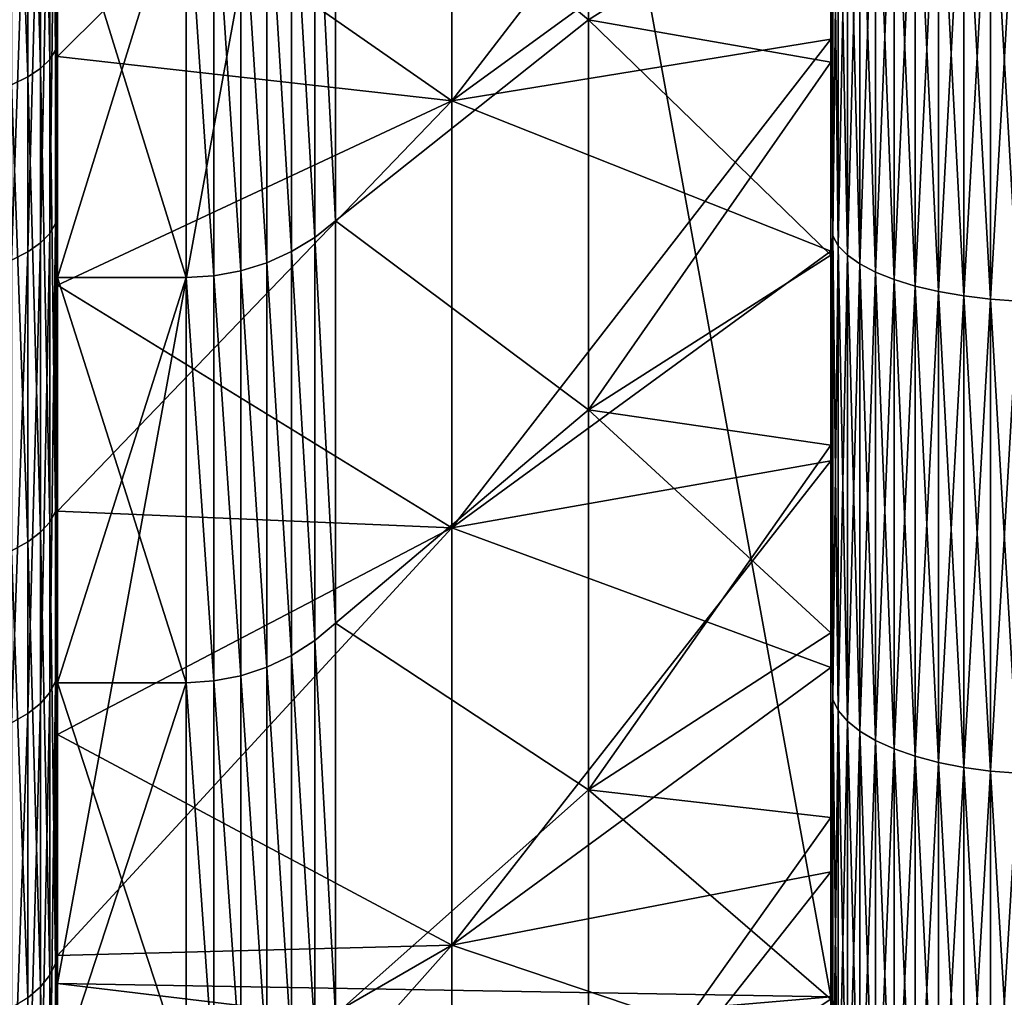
# Model space of a CAD drawing. Header units: metres. Extents: x -2 to 85, y -75 to 96.
# Tile 330 of 444: x 68.26 to 70.55, y 18.11 to 20.39. Entities that reach past the tile are written whole.
import ezdxf

# ---------------------------------------------------------------- set-up
doc = ezdxf.new("R2010")
doc.units = ezdxf.units.M
doc.layers.add('solid_20204500', color=7, linetype='CONTINUOUS')

msp = doc.modelspace()

# ---------------------------------------------------------------- linework, layer by layer
at = {"layer": 'solid_20204500'}
for points in [[(68.349998, 28, 9.005123), (68.349998, 19.787594, 17.906601), (68.349998, 18.844231, 17.443087)], [(68.349998, 18.144573, 9.005123), (68.349998, 28, 9.005123), (68.349998, 18.844231, 17.443087)], [(68.349998, 28, 9.005123), (68.349998, 20.754349, 18.319115), (68.349998, 19.787594, 17.906601)], [(68.349998, 28, -9.005123), (68.349998, 18.144573, -9.005123), (68.349998, 27.937521, -19.699886)], [(70.150002, 28, 9.036542), (68.349998, 28, 9.005123), (68.349998, 18.144573, 9.005123)], [(70.150002, 28, 9.036542), (68.349998, 18.144573, 9.005123), (70.150002, 18.113153, 9.036542)], [(70.150002, 18.113153, -9.036542), (68.349998, 18.144573, -9.005123), (68.349998, 28, -9.005123)], [(70.150002, 18.113153, -9.036542), (68.349998, 28, -9.005123), (70.150002, 28, -9.036542)], [(70.150002, 28, 9.036542), (70.150002, 18.113153, 9.036542), (70.150002, 27.506592, 18.369175)], [(70.150002, 28, -9.036542), (70.150002, 20.743587, -16.882385), (70.150002, 20.288984, -16.679638)], [(70.150002, 28, -9.036542), (70.150002, 20.288984, -16.679638), (70.150002, 19.840128, -16.464724)], [(70.150002, 28, -9.036542), (70.150002, 19.840128, -16.464724), (70.150002, 19.397573, -16.237877)], [(70.150002, 28, -9.036542), (70.150002, 19.397573, -16.237877), (70.150002, 18.960911, -15.998905)], [(70.150002, 28, -9.036542), (70.150002, 18.960911, -15.998905), (70.150002, 18.530994, -15.748288)], [(70.150002, 18.113153, -9.036542), (70.150002, 28, -9.036542), (70.150002, 18.530994, -15.748288)], [(68.349998, 18.144573, -9.005123), (68.349998, 26.887276, -19.668535), (68.349998, 27.937521, -19.699886)], [(70.150002, 18.113153, 9.036542), (70.150002, 27.009253, 18.349085), (70.150002, 27.506592, 18.369175)], [(70.150002, 18.113153, 9.036542), (70.150002, 26.513096, 18.315557), (70.150002, 27.009253, 18.349085)], [(68.349998, 18.144573, -9.005123), (68.349998, 25.839821, -19.581205), (68.349998, 26.887276, -19.668535)], [(70.150002, 18.113153, 9.036542), (70.150002, 26.017612, 18.268559), (70.150002, 26.513096, 18.315557)], [(70.150002, 18.113153, 9.036542), (70.150002, 25.523558, 18.208178), (70.150002, 26.017612, 18.268559)], [(68.349998, 18.144573, -9.005123), (68.349998, 24.798521, -19.438105), (68.349998, 25.839821, -19.581205)], [(70.150002, 18.113153, 9.036542), (70.150002, 25.031761, 18.134501), (70.150002, 25.523558, 18.208178)], [(70.150002, 18.113153, 9.036542), (70.150002, 24.541708, 18.047445), (70.150002, 25.031761, 18.134501)], [(68.349998, 18.144573, -9.005123), (68.349998, 23.766697, -19.239765), (68.349998, 24.798521, -19.438105)], [(70.150002, 18.113153, 9.036542), (70.150002, 24.054199, 17.947178), (70.150002, 24.541708, 18.047445)], [(70.150002, 18.113153, 9.036542), (70.150002, 23.570004, 17.833834), (70.150002, 24.054199, 17.947178)], [(68.349998, 18.144573, -9.005123), (68.349998, 22.746552, -18.986609), (68.349998, 23.766697, -19.239765)], [(70.150002, 18.113153, 9.036542), (70.150002, 23.088615, 17.707296), (70.150002, 23.570004, 17.833834)], [(70.150002, 18.113153, 9.036542), (70.150002, 22.610867, 17.567806), (70.150002, 23.088615, 17.707296)], [(68.349998, 18.144573, -9.005123), (68.349998, 21.741369, -18.679373), (68.349998, 22.746552, -18.986609)], [(70.150002, 18.113153, 9.036542), (70.150002, 22.137463, 17.415543), (70.150002, 22.610867, 17.567806)], [(70.150002, 18.113153, 9.036542), (70.150002, 21.667917, 17.250357), (70.150002, 22.137463, 17.415543)], [(68.349998, 18.144573, -9.005123), (68.349998, 20.754349, -18.319115), (68.349998, 21.741369, -18.679373)], [(70.150002, 18.113153, 9.036542), (70.150002, 21.203083, 17.072565), (70.150002, 21.667917, 17.250357)], [(68.332428, 21.391672, -22.154747), (68.345589, 21.410292, -22.092321), (68.345589, 20.317272, -21.736389)], [(68.345589, 20.317272, -21.736389), (68.345589, 21.410292, -22.092321), (68.349998, 20.650375, -21.781345)], [(68.310738, 21.373714, -22.214951), (68.332428, 21.391672, -22.154747), (68.332428, 20.295563, -21.79781)], [(68.332428, 20.295563, -21.79781), (68.332428, 21.391672, -22.154747), (68.345589, 20.317272, -21.736389)], [(68.243469, 21.341043, -22.324484), (68.280907, 21.356739, -22.271864), (68.280907, 20.254835, -21.913038)], [(68.280907, 21.356739, -22.271864), (68.310738, 21.373714, -22.214951), (68.310738, 20.274628, -21.857042)], [(68.280907, 20.254835, -21.913038), (68.280907, 21.356739, -22.271864), (68.310738, 20.274628, -21.857042)], [(68.310738, 20.274628, -21.857042), (68.310738, 21.373714, -22.214951), (68.332428, 20.295563, -21.79781)], [(68.243469, 20.236538, -21.964811), (68.243469, 21.341043, -22.324484), (68.280907, 20.254835, -21.913038)], [(69.267471, 20.1994, 19.592073), (70.150002, 20.84112, 18.942839), (70.150002, 21.344913, 19.125633)], [(69.267471, 21.214455, 19.966349), (69.267471, 20.1994, 19.592073), (70.150002, 21.344913, 19.125633)], [(68.997269, 20.879299, 18.217344), (69.585594, 21.317495, 17.757633), (69.585594, 20.387964, 17.37948)], [(70.150002, 20.743587, 16.882385), (69.585594, 20.387964, 17.37948), (69.585594, 21.317495, 17.757633)], [(69.267471, 20.199459, -19.592096), (68.349998, 20.838728, -20.682163), (69.267471, 21.214516, -19.96637)], [(69.267471, 21.214455, 19.966349), (68.349998, 20.838728, 20.682163), (68.349998, 20.301966, 20.48842)], [(69.267471, 21.214455, 19.966349), (68.349998, 20.301966, 20.48842), (69.267471, 20.1994, 19.592073)], [(69.267471, 20.199459, -19.592096), (69.267471, 21.214516, -19.96637), (70.150002, 20.84112, -18.942839)], [(70.150002, 18.113153, 9.036542), (70.150002, 20.743587, 16.882385), (70.150002, 21.203083, 17.072565)], [(68.332428, 19.890579, 21.650408), (68.345589, 19.913429, 21.589401), (68.345589, 20.999624, 21.965647)], [(68.332428, 20.979843, 22.027716), (68.332428, 19.890579, 21.650408), (68.345589, 20.999624, 21.965647)], [(68.345589, 20.999624, 21.965647), (68.345589, 19.913429, 21.589401), (68.349998, 20.805277, 21.833017)], [(68.310738, 19.868542, 21.709238), (68.332428, 19.890579, 21.650408), (68.332428, 20.979843, 22.027716)], [(68.310738, 20.960768, 22.087572), (68.310738, 19.868542, 21.709238), (68.332428, 20.979843, 22.027716)], [(70.154274, 20.984011, 21.972307), (70.150002, 20.931164, 21.886789), (70.150002, 20.371675, 21.698112)], [(70.154274, 19.884499, 21.590391), (70.154274, 20.984011, 21.972307), (70.150002, 20.371675, 21.698112)], [(70.154274, 20.984011, -21.972307), (70.154274, 19.884499, -21.590391), (70.150002, 20.931166, -21.886789)], [(70.167053, 20.964479, 22.033474), (70.154274, 20.984011, 21.972307), (70.154274, 19.884499, 21.590391)], [(70.167053, 19.861906, -21.650496), (70.154274, 19.884499, -21.590391), (70.154274, 20.984011, -21.972307)], [(70.167053, 20.964479, -22.033474), (70.167053, 19.861906, -21.650496), (70.154274, 20.984011, -21.972307)], [(70.167053, 19.861906, 21.650496), (70.167053, 20.964479, 22.033474), (70.154274, 19.884499, 21.590391)], [(70.18811, 20.945621, 22.092525), (70.167053, 20.964479, 22.033474), (70.167053, 19.861906, 21.650496)], [(70.18811, 19.840096, -21.708521), (70.167053, 19.861906, -21.650496), (70.167053, 20.964479, -22.033474)], [(70.18811, 20.945621, -22.092525), (70.18811, 19.840096, -21.708521), (70.167053, 20.964479, -22.033474)], [(68.243469, 19.828449, 21.816278), (68.280907, 19.84771, 21.764856), (68.280907, 20.942732, 22.144159)], [(68.243469, 20.92606, 22.196478), (68.243469, 19.828449, 21.816278), (68.280907, 20.942732, 22.144159)], [(68.280907, 19.84771, 21.764856), (68.310738, 19.868542, 21.709238), (68.310738, 20.960768, 22.087572)], [(68.280907, 20.942732, 22.144159), (68.280907, 19.84771, 21.764856), (68.310738, 20.960768, 22.087572)], [(70.18811, 19.840096, 21.708521), (70.18811, 20.945621, 22.092525), (70.167053, 19.861906, 21.650496)], [(70.217087, 20.927765, 22.148451), (70.18811, 20.945621, 22.092525), (70.18811, 19.840096, 21.708521)], [(70.217087, 19.819439, -21.763475), (70.18811, 19.840096, -21.708521), (70.18811, 20.945621, -22.092525)], [(70.217087, 20.927765, -22.148451), (70.217087, 19.819439, -21.763475), (70.18811, 20.945621, -22.092525)], [(70.150002, 20.931166, -21.886789), (70.150002, 20.371675, -21.698112), (70.150002, 20.84112, -18.942839)], [(70.154274, 19.884499, -21.590391), (70.150002, 20.371675, -21.698112), (70.150002, 20.931166, -21.886789)], [(70.150002, 20.371675, 21.698112), (70.150002, 20.931164, 21.886789), (70.150002, 20.84112, 18.942839)], [(70.217087, 19.819439, 21.763475), (70.217087, 20.927765, 22.148451), (70.18811, 19.840096, 21.708521)], [(70.253479, 20.911211, 22.200291), (70.217087, 20.927765, 22.148451), (70.217087, 19.819439, 21.763475)], [(70.253479, 19.800293, -21.814413), (70.217087, 19.819439, -21.763475), (70.217087, 20.927765, -22.148451)], [(70.253479, 20.911211, -22.200291), (70.253479, 19.800293, -21.814413), (70.217087, 20.927765, -22.148451)], [(70.253479, 19.800293, 21.814413), (70.253479, 20.911211, 22.200291), (70.217087, 19.819439, 21.763475)], [(70.296677, 20.896248, 22.247156), (70.253479, 20.911211, 22.200291), (70.253479, 19.800293, 21.814413)], [(70.296677, 19.782982, -21.860464), (70.253479, 19.800293, -21.814413), (70.253479, 20.911211, -22.200291)], [(70.296677, 20.896248, -22.247156), (70.296677, 19.782982, -21.860464), (70.253479, 20.911211, -22.200291)], [(70.296677, 19.782982, 21.860464), (70.296677, 20.896248, 22.247156), (70.253479, 19.800293, 21.814413)], [(70.345932, 20.883127, 22.288244), (70.296677, 20.896248, 22.247156), (70.296677, 19.782982, 21.860464)], [(70.345932, 19.767807, -21.900837), (70.296677, 19.782982, -21.860464), (70.296677, 20.896248, -22.247156)], [(70.345932, 20.883127, -22.288244), (70.345932, 19.767807, -21.900837), (70.296677, 20.896248, -22.247156)], [(68.948715, 20.842592, -18.247295), (68.997269, 19.91988, -17.812571), (68.997269, 20.879299, -18.217344)], [(68.948715, 20.842604, 18.247299), (68.997269, 20.879299, 18.217344), (68.997269, 19.91988, 17.812571)], [(68.997269, 20.879299, -18.217344), (68.997269, 19.91988, -17.812571), (69.585594, 20.387968, -17.379482)], [(68.997269, 19.91988, 17.812571), (68.997269, 20.879299, 18.217344), (69.585594, 20.387964, 17.37948)], [(70.345932, 19.767807, 21.900837), (70.345932, 20.883127, 22.288244), (70.296677, 19.782982, 21.860464)], [(70.400398, 20.872078, 22.322847), (70.345932, 20.883127, 22.288244), (70.345932, 19.767807, 21.900837)], [(70.400398, 19.755026, -21.934839), (70.345932, 19.767807, -21.900837), (70.345932, 20.883127, -22.288244)], [(70.400398, 20.872078, -22.322847), (70.400398, 19.755026, -21.934839), (70.345932, 20.883127, -22.288244)], [(70.400398, 19.755026, 21.934839), (70.400398, 20.872078, 22.322847), (70.345932, 19.767807, 21.900837)], [(70.459145, 20.863287, 22.350376), (70.400398, 20.872078, 22.322847), (70.400398, 19.755026, 21.934839)], [(70.459145, 19.744858, -21.961891), (70.400398, 19.755026, -21.934839), (70.400398, 20.872078, -22.322847)], [(70.459145, 20.863287, -22.350376), (70.459145, 19.744858, -21.961891), (70.400398, 20.872078, -22.322847)], [(70.459145, 19.744858, 21.961891), (70.459145, 20.863287, 22.350376), (70.400398, 19.755026, 21.934839)], [(70.521156, 20.856907, 22.370358), (70.459145, 20.863287, 22.350376), (70.459145, 19.744858, 21.961891)], [(70.521156, 19.737478, -21.981525), (70.459145, 19.744858, -21.961891), (70.459145, 20.863287, -22.350376)], [(70.521156, 20.856907, -22.370358), (70.521156, 19.737478, -21.981525), (70.459145, 20.863287, -22.350376)], [(70.521156, 19.737478, 21.981525), (70.521156, 20.856907, 22.370358), (70.459145, 19.744858, 21.961891)], [(70.585388, 20.853046, 22.382448), (70.521156, 20.856907, 22.370358), (70.521156, 19.737478, 21.981525)], [(70.585388, 19.733011, -21.993404), (70.521156, 19.737478, -21.981525), (70.521156, 20.856907, -22.370358)], [(70.585388, 20.853046, -22.382448), (70.585388, 19.733011, -21.993404), (70.521156, 20.856907, -22.370358)], [(70.585388, 19.733011, 21.993404), (70.585388, 20.853046, 22.382448), (70.521156, 19.737478, 21.981525)], [(68.349998, 20.838728, -20.682163), (68.349998, 20.301966, -20.48842), (68.349998, 20.650375, -21.781345)], [(68.349998, 20.301966, 20.48842), (68.349998, 20.838728, 20.682163), (68.349998, 20.805277, 21.833017)], [(69.267471, 20.199459, -19.592096), (68.349998, 20.301966, -20.48842), (68.349998, 20.838728, -20.682163)], [(68.948715, 20.842604, 18.247299), (68.948715, 19.881063, 17.840267), (68.895027, 20.811626, 18.272648)], [(68.948715, 19.881052, -17.840261), (68.948715, 20.842592, -18.247295), (68.895027, 20.811609, -18.27264)], [(68.948715, 20.842604, 18.247299), (68.997269, 19.91988, 17.812571), (68.948715, 19.881063, 17.840267)], [(68.948715, 19.881052, -17.840261), (68.997269, 19.91988, -17.812571), (68.948715, 20.842592, -18.247295)], [(69.267471, 20.199459, -19.592096), (70.150002, 20.84112, -18.942839), (70.150002, 20.342516, -18.746817)], [(69.267471, 20.1994, 19.592073), (70.150002, 20.342516, 18.746817), (70.150002, 20.84112, 18.942839)], [(70.150002, 20.371675, -21.698112), (70.150002, 20.342516, -18.746817), (70.150002, 20.84112, -18.942839)], [(70.150002, 20.371675, 21.698112), (70.150002, 20.84112, 18.942839), (70.150002, 20.342516, 18.746817)], [(68.345589, 19.913429, 21.589401), (68.349998, 20.24556, 21.640532), (68.349998, 20.805277, 21.833017)], [(68.349998, 20.301966, 20.48842), (68.349998, 20.805277, 21.833017), (68.349998, 20.24556, 21.640532)], [(68.895027, 20.811626, 18.272648), (68.895027, 19.848291, 17.863707), (68.837318, 20.787018, 18.292801)], [(68.895027, 19.848274, -17.863699), (68.895027, 20.811609, -18.27264), (68.837318, 20.787012, -18.292799)], [(68.948715, 19.881063, 17.840267), (68.895027, 19.848291, 17.863707), (68.895027, 20.811626, 18.272648)], [(68.948715, 19.881052, -17.840261), (68.895027, 20.811609, -18.27264), (68.895027, 19.848274, -17.863699)], [(68.837318, 20.787018, 18.292801), (68.837318, 19.822258, 17.882343), (68.776535, 20.769123, 18.307419)], [(68.837318, 19.822252, -17.882341), (68.837318, 20.787012, -18.292799), (68.776535, 20.769114, -18.307413)], [(68.895027, 19.848291, 17.863707), (68.837318, 19.822258, 17.882343), (68.837318, 20.787018, 18.292801)], [(68.895027, 19.848274, -17.863699), (68.837318, 20.787012, -18.292799), (68.837318, 19.822252, -17.882341)], [(68.713669, 19.791719, -17.90399), (68.713669, 20.758142, -18.316229), (68.649818, 20.754261, -18.319096)], [(68.713669, 20.758141, 18.316227), (68.713669, 19.791718, 17.90399), (68.649818, 20.754261, 18.319096)], [(68.776535, 20.769123, 18.307419), (68.776535, 19.803329, 17.895857), (68.713669, 20.758141, 18.316227)], [(68.776535, 19.803318, -17.895853), (68.776535, 20.769114, -18.307413), (68.713669, 20.758142, -18.316229)], [(68.776535, 19.803318, -17.895853), (68.713669, 20.758142, -18.316229), (68.713669, 19.791719, -17.90399)], [(68.776535, 19.803329, 17.895857), (68.713669, 19.791718, 17.90399), (68.713669, 20.758141, 18.316227)], [(68.837318, 19.822258, 17.882343), (68.776535, 19.803329, 17.895857), (68.776535, 20.769123, 18.307419)], [(68.837318, 19.822252, -17.882341), (68.776535, 20.769114, -18.307413), (68.776535, 19.803318, -17.895853)], [(68.649818, 19.787626, 17.906616), (68.349998, 19.787594, 17.906601), (68.349998, 20.754349, 18.319115)], [(68.649818, 20.754261, 18.319096), (68.649818, 19.787626, 17.906616), (68.349998, 20.754349, 18.319115)], [(68.349998, 18.144573, -9.005123), (68.349998, 19.787594, -17.906601), (68.349998, 20.754349, -18.319115)], [(68.649818, 20.754261, -18.319096), (68.349998, 20.754349, -18.319115), (68.349998, 19.787594, -17.906601)], [(68.649818, 19.787626, -17.906616), (68.649818, 20.754261, -18.319096), (68.349998, 19.787594, -17.906601)], [(68.713669, 19.791718, 17.90399), (68.649818, 19.787626, 17.906616), (68.649818, 20.754261, 18.319096)], [(68.713669, 19.791719, -17.90399), (68.649818, 20.754261, -18.319096), (68.649818, 19.787626, -17.906616)], [(70.150002, 20.288984, -16.679638), (70.150002, 20.743587, -16.882385), (69.585594, 20.387968, -17.379482)], [(70.150002, 20.743587, 16.882385), (70.150002, 20.288984, 16.679638), (69.585594, 20.387964, 17.37948)], [(70.150002, 18.113153, 9.036542), (70.150002, 20.288984, 16.679638), (70.150002, 20.743587, 16.882385)], [(68.345589, 20.317272, -21.736389), (68.349998, 20.650375, -21.781345), (68.349998, 20.091755, -21.584803)], [(68.349998, 20.301966, -20.48842), (68.349998, 20.091755, -21.584803), (68.349998, 20.650375, -21.781345)], [(68.997269, 19.91988, -17.812571), (69.585594, 19.479731, -16.952711), (69.585594, 20.387968, -17.379482)], [(68.997269, 19.91988, 17.812571), (69.585594, 20.387964, 17.37948), (69.585594, 19.479727, 16.952709)], [(70.150002, 20.288984, -16.679638), (69.585594, 20.387968, -17.379482), (69.585594, 19.479731, -16.952711)], [(70.150002, 19.840128, 16.464724), (69.585594, 19.479727, 16.952709), (69.585594, 20.387964, 17.37948)], [(70.150002, 20.288984, 16.679638), (70.150002, 19.840128, 16.464724), (69.585594, 20.387964, 17.37948)], [(70.150002, 20.371675, -21.698112), (70.150002, 19.81678, -21.49498), (70.150002, 20.342516, -18.746817)], [(70.150002, 20.371675, 21.698112), (70.150002, 20.342516, 18.746817), (70.150002, 19.848856, 18.5375)], [(70.150002, 19.816778, 21.49498), (70.150002, 20.371675, 21.698112), (70.150002, 19.848856, 18.5375)], [(70.154274, 19.884499, 21.590391), (70.150002, 20.371675, 21.698112), (70.150002, 19.816778, 21.49498)], [(70.154274, 19.884499, -21.590391), (70.150002, 19.81678, -21.49498), (70.150002, 20.371675, -21.698112)], [(69.267471, 20.199459, -19.592096), (70.150002, 20.342516, -18.746817), (70.150002, 19.848856, -18.5375)], [(69.267471, 19.204876, 19.166233), (70.150002, 19.848856, 18.5375), (70.150002, 20.342516, 18.746817)], [(69.267471, 20.1994, 19.592073), (69.267471, 19.204876, 19.166233), (70.150002, 20.342516, 18.746817)], [(70.150002, 19.81678, -21.49498), (70.150002, 19.848856, -18.5375), (70.150002, 20.342516, -18.746817)], [(68.332428, 20.295563, -21.79781), (68.345589, 20.317272, -21.736389), (68.345589, 19.243353, -21.326416)], [(68.345589, 20.317272, -21.736389), (68.349998, 20.091755, -21.584803), (68.349998, 19.538807, -21.374117)], [(68.345589, 19.243353, -21.326416), (68.345589, 20.317272, -21.736389), (68.349998, 19.538807, -21.374117)], [(68.349998, 20.301966, -20.48842), (68.349998, 19.769997, -20.280582), (68.349998, 20.091755, -21.584803)], [(68.349998, 19.769997, 20.280582), (68.349998, 20.301966, 20.48842), (68.349998, 20.24556, 21.640532)], [(69.267471, 20.199459, -19.592096), (68.349998, 19.769997, -20.280582), (68.349998, 20.301966, -20.48842)], [(69.267471, 20.1994, 19.592073), (68.349998, 20.301966, 20.48842), (68.349998, 19.769997, 20.280582)], [(68.310738, 20.274628, -21.857042), (68.332428, 20.295563, -21.79781), (68.332428, 19.218609, -21.386679)], [(68.332428, 19.218609, -21.386679), (68.332428, 20.295563, -21.79781), (68.345589, 19.243353, -21.326416)], [(70.150002, 19.840128, -16.464724), (70.150002, 20.288984, -16.679638), (69.585594, 19.479731, -16.952711)], [(70.150002, 18.113153, 9.036542), (70.150002, 19.840128, 16.464724), (70.150002, 20.288984, 16.679638)], [(68.243469, 20.236538, -21.964811), (68.280907, 20.254835, -21.913038), (68.280907, 19.17219, -21.499735)], [(68.280907, 20.254835, -21.913038), (68.310738, 20.274628, -21.857042), (68.310738, 19.194748, -21.444794)], [(68.280907, 19.17219, -21.499735), (68.280907, 20.254835, -21.913038), (68.310738, 19.194748, -21.444794)], [(68.310738, 19.194748, -21.444794), (68.310738, 20.274628, -21.857042), (68.332428, 19.218609, -21.386679)], [(68.243469, 19.151333, -21.550529), (68.243469, 20.236538, -21.964811), (68.280907, 19.17219, -21.499735)], [(68.345589, 19.913429, 21.589401), (68.349998, 19.690699, 21.433609), (68.349998, 20.24556, 21.640532)], [(68.349998, 19.769997, 20.280582), (68.349998, 20.24556, 21.640532), (68.349998, 19.690699, 21.433609)], [(69.267471, 19.204931, -19.16626), (68.349998, 19.769997, -20.280582), (69.267471, 20.199459, -19.592096)], [(69.267471, 20.1994, 19.592073), (68.349998, 19.769997, 20.280582), (68.349998, 19.243883, 20.059065)], [(69.267471, 20.1994, 19.592073), (68.349998, 19.243883, 20.059065), (69.267471, 19.204876, 19.166233)], [(69.267471, 19.204931, -19.16626), (69.267471, 20.199459, -19.592096), (70.150002, 19.848856, -18.5375)], [(68.349998, 19.769997, -20.280582), (68.349998, 19.538807, -21.374117), (68.349998, 20.091755, -21.584803)], [(68.332428, 18.821476, 21.219273), (68.345589, 18.847338, 21.159483), (68.345589, 19.913429, 21.589401)], [(68.332428, 19.890579, 21.650408), (68.332428, 18.821476, 21.219273), (68.345589, 19.913429, 21.589401)], [(68.345589, 19.913429, 21.589401), (68.345589, 18.847338, 21.159483), (68.349998, 19.690699, 21.433609)], [(68.948715, 19.881052, -17.840261), (68.997269, 18.983364, -17.357313), (68.997269, 19.91988, -17.812571)], [(68.948715, 19.881063, 17.840267), (68.997269, 19.91988, 17.812571), (68.997269, 18.983364, 17.357313)], [(68.997269, 19.91988, -17.812571), (68.997269, 18.983364, -17.357313), (69.585594, 19.479731, -16.952711)], [(68.997269, 18.983364, 17.357313), (68.997269, 19.91988, 17.812571), (69.585594, 19.479727, 16.952709)], [(68.310738, 18.796534, 21.276934), (68.332428, 18.821476, 21.219273), (68.332428, 19.890579, 21.650408)], [(68.310738, 19.868542, 21.709238), (68.310738, 18.796534, 21.276934), (68.332428, 19.890579, 21.650408)], [(68.280907, 18.772955, 21.331444), (68.310738, 18.796534, 21.276934), (68.310738, 19.868542, 21.709238)], [(68.280907, 19.84771, 21.764856), (68.280907, 18.772955, 21.331444), (68.310738, 19.868542, 21.709238)], [(68.948715, 19.881063, 17.840267), (68.948715, 18.942562, 17.382608), (68.895027, 19.848291, 17.863707)], [(68.948715, 18.942551, -17.382603), (68.948715, 19.881052, -17.840261), (68.895027, 19.848274, -17.863699)], [(68.948715, 19.881063, 17.840267), (68.997269, 18.983364, 17.357313), (68.948715, 18.942562, 17.382608)], [(68.948715, 18.942551, -17.382603), (68.997269, 18.983364, -17.357313), (68.948715, 19.881052, -17.840261)], [(70.154274, 19.884499, 21.590391), (70.150002, 19.816778, 21.49498), (70.150002, 19.26755, 21.277788)], [(70.154274, 18.805655, 21.153496), (70.154274, 19.884499, 21.590391), (70.150002, 19.26755, 21.277788)], [(70.154274, 19.884499, -21.590391), (70.154274, 18.805655, -21.153496), (70.150002, 19.81678, -21.49498)], [(70.167053, 19.861906, 21.650496), (70.154274, 19.884499, 21.590391), (70.154274, 18.805655, 21.153496)], [(70.167053, 18.78006, -21.212383), (70.154274, 18.805655, -21.153496), (70.154274, 19.884499, -21.590391)], [(70.167053, 19.861906, -21.650496), (70.167053, 18.78006, -21.212383), (70.154274, 19.884499, -21.590391)], [(68.243469, 18.751156, 21.381842), (68.280907, 18.772955, 21.331444), (68.280907, 19.84771, 21.764856)], [(68.243469, 19.828449, 21.816278), (68.243469, 18.751156, 21.381842), (68.280907, 19.84771, 21.764856)], [(68.895027, 19.848291, 17.863707), (68.895027, 18.908113, 17.404022), (68.837318, 19.822258, 17.882343)], [(68.895027, 18.908096, -17.404013), (68.895027, 19.848274, -17.863699), (68.837318, 19.822252, -17.882341)], [(68.948715, 18.942562, 17.382608), (68.895027, 18.908113, 17.404022), (68.895027, 19.848291, 17.863707)], [(68.948715, 18.942551, -17.382603), (68.895027, 19.848274, -17.863699), (68.895027, 18.908096, -17.404013)], [(69.267471, 19.204931, -19.16626), (70.150002, 19.848856, -18.5375), (70.150002, 19.361156, -18.315323)], [(69.267471, 19.204876, 19.166233), (70.150002, 19.361156, 18.315323), (70.150002, 19.848856, 18.5375)], [(70.150002, 19.81678, -21.49498), (70.150002, 19.361156, -18.315323), (70.150002, 19.848856, -18.5375)], [(70.150002, 19.816778, 21.49498), (70.150002, 19.848856, 18.5375), (70.150002, 19.361156, 18.315323)], [(70.167053, 18.78006, 21.212383), (70.167053, 19.861906, 21.650496), (70.154274, 18.805655, 21.153496)], [(70.18811, 19.840096, 21.708521), (70.167053, 19.861906, 21.650496), (70.167053, 18.78006, 21.212383)], [(70.18811, 18.755348, -21.269236), (70.167053, 18.78006, -21.212383), (70.167053, 19.861906, -21.650496)], [(70.18811, 19.840096, -21.708521), (70.18811, 18.755348, -21.269236), (70.167053, 19.861906, -21.650496)], [(68.837318, 19.822258, 17.882343), (68.837318, 18.880747, 17.421049), (68.776535, 19.803329, 17.895857)], [(68.837318, 18.880741, -17.421045), (68.837318, 19.822252, -17.882341), (68.776535, 19.803318, -17.895853)], [(68.895027, 18.908113, 17.404022), (68.837318, 18.880747, 17.421049), (68.837318, 19.822258, 17.882343)], [(68.895027, 18.908096, -17.404013), (68.837318, 19.822252, -17.882341), (68.837318, 18.880741, -17.421045)], [(70.150002, 19.397573, -16.237877), (70.150002, 19.840128, -16.464724), (69.585594, 19.479731, -16.952711)], [(70.150002, 19.840128, 16.464724), (70.150002, 19.397573, 16.237877), (69.585594, 19.479727, 16.952709)], [(70.150002, 18.113153, 9.036542), (70.150002, 19.397573, 16.237877), (70.150002, 19.840128, 16.464724)], [(70.18811, 18.755348, 21.269236), (70.18811, 19.840096, 21.708521), (70.167053, 18.78006, 21.212383)], [(70.217087, 19.819439, 21.763475), (70.18811, 19.840096, 21.708521), (70.18811, 18.755348, 21.269236)], [(70.217087, 18.731947, -21.323076), (70.18811, 18.755348, -21.269236), (70.18811, 19.840096, -21.708521)], [(70.217087, 19.819439, -21.763475), (70.217087, 18.731947, -21.323076), (70.18811, 19.840096, -21.708521)], [(70.217087, 18.731947, 21.323076), (70.217087, 19.819439, 21.763475), (70.18811, 18.755348, 21.269236)], [(70.253479, 19.800293, 21.814413), (70.217087, 19.819439, 21.763475), (70.217087, 18.731947, 21.323076)], [(70.253479, 18.710255, -21.372984), (70.217087, 18.731947, -21.323076), (70.217087, 19.819439, -21.763475)], [(70.253479, 19.800293, -21.814413), (70.253479, 18.710255, -21.372984), (70.217087, 19.819439, -21.763475)], [(68.776535, 19.803329, 17.895857), (68.776535, 18.860851, 17.43339), (68.713669, 19.791718, 17.90399)], [(68.776535, 18.86084, -17.433384), (68.776535, 19.803318, -17.895853), (68.713669, 19.791719, -17.90399)], [(68.837318, 18.880747, 17.421049), (68.776535, 18.860851, 17.43339), (68.776535, 19.803329, 17.895857)], [(68.837318, 18.880741, -17.421045), (68.776535, 19.803318, -17.895853), (68.776535, 18.86084, -17.433384)], [(70.150002, 19.81678, -21.49498), (70.150002, 19.26755, -21.277788), (70.150002, 19.361156, -18.315323)], [(70.154274, 18.805655, -21.153496), (70.150002, 19.26755, -21.277788), (70.150002, 19.81678, -21.49498)], [(70.150002, 19.26755, 21.277788), (70.150002, 19.816778, 21.49498), (70.150002, 19.361156, 18.315323)], [(70.253479, 18.710255, 21.372984), (70.253479, 19.800293, 21.814413), (70.217087, 18.731947, 21.323076)], [(70.296677, 19.782982, 21.860464), (70.253479, 19.800293, 21.814413), (70.253479, 18.710255, 21.372984)], [(70.296677, 18.690643, -21.418102), (70.253479, 18.710255, -21.372984), (70.253479, 19.800293, -21.814413)], [(70.296677, 19.782982, -21.860464), (70.296677, 18.690643, -21.418102), (70.253479, 19.800293, -21.814413)], [(68.649818, 19.787626, 17.906616), (68.649818, 18.844366, 17.443176), (68.349998, 19.787594, 17.906601)], [(68.649818, 19.787626, -17.906616), (68.349998, 19.787594, -17.906601), (68.349998, 18.844231, -17.443087)], [(68.649818, 18.844366, -17.443176), (68.649818, 19.787626, -17.906616), (68.349998, 18.844231, -17.443087)], [(68.649818, 18.844366, 17.443176), (68.349998, 18.844231, 17.443087), (68.349998, 19.787594, 17.906601)], [(68.349998, 18.144573, -9.005123), (68.349998, 18.844231, -17.443087), (68.349998, 19.787594, -17.906601)], [(68.713669, 18.848656, -17.440804), (68.713669, 19.791719, -17.90399), (68.649818, 19.787626, -17.906616)], [(68.713669, 19.791718, 17.90399), (68.713669, 18.848654, 17.440802), (68.649818, 19.787626, 17.906616)], [(68.713669, 18.848654, 17.440802), (68.649818, 18.844366, 17.443176), (68.649818, 19.787626, 17.906616)], [(68.713669, 18.848656, -17.440804), (68.649818, 19.787626, -17.906616), (68.649818, 18.844366, -17.443176)], [(68.776535, 18.86084, -17.433384), (68.713669, 19.791719, -17.90399), (68.713669, 18.848656, -17.440804)], [(68.776535, 18.860851, 17.43339), (68.713669, 18.848654, 17.440802), (68.713669, 19.791718, 17.90399)], [(70.296677, 18.690643, 21.418102), (70.296677, 19.782982, 21.860464), (70.253479, 18.710255, 21.372984)], [(70.345932, 19.767807, 21.900837), (70.296677, 19.782982, 21.860464), (70.296677, 18.690643, 21.418102)], [(70.345932, 18.67345, -21.457659), (70.296677, 18.690643, -21.418102), (70.296677, 19.782982, -21.860464)], [(70.345932, 19.767807, -21.900837), (70.345932, 18.67345, -21.457659), (70.296677, 19.782982, -21.860464)], [(68.349998, 19.769997, -20.280582), (68.349998, 19.243883, -20.059065), (68.349998, 19.538807, -21.374117)], [(68.349998, 19.243883, 20.059065), (68.349998, 19.769997, 20.280582), (68.349998, 19.690699, 21.433609)], [(69.267471, 19.204931, -19.16626), (68.349998, 19.243883, -20.059065), (68.349998, 19.769997, -20.280582)], [(70.345932, 18.67345, 21.457659), (70.345932, 19.767807, 21.900837), (70.296677, 18.690643, 21.418102)], [(70.400398, 19.755026, 21.934839), (70.345932, 19.767807, 21.900837), (70.345932, 18.67345, 21.457659)], [(70.400398, 18.65897, -21.490974), (70.345932, 18.67345, -21.457659), (70.345932, 19.767807, -21.900837)], [(70.400398, 19.755026, -21.934839), (70.400398, 18.65897, -21.490974), (70.345932, 19.767807, -21.900837)], [(70.400398, 18.65897, 21.490974), (70.400398, 19.755026, 21.934839), (70.345932, 18.67345, 21.457659)], [(70.459145, 19.744858, 21.961891), (70.400398, 19.755026, 21.934839), (70.400398, 18.65897, 21.490974)], [(70.459145, 18.647449, -21.517477), (70.400398, 18.65897, -21.490974), (70.400398, 19.755026, -21.934839)], [(70.459145, 19.744858, -21.961891), (70.459145, 18.647449, -21.517477), (70.400398, 19.755026, -21.934839)], [(70.459145, 18.647449, 21.517477), (70.459145, 19.744858, 21.961891), (70.400398, 18.65897, 21.490974)], [(70.521156, 19.737478, 21.981525), (70.459145, 19.744858, 21.961891), (70.459145, 18.647449, 21.517477)], [(70.521156, 18.63909, -21.536715), (70.459145, 18.647449, -21.517477), (70.459145, 19.744858, -21.961891)], [(70.521156, 19.737478, -21.981525), (70.521156, 18.63909, -21.536715), (70.459145, 19.744858, -21.961891)], [(70.521156, 18.63909, 21.536715), (70.521156, 19.737478, 21.981525), (70.459145, 18.647449, 21.517477)], [(70.585388, 19.733011, 21.993404), (70.521156, 19.737478, 21.981525), (70.521156, 18.63909, 21.536715)], [(70.585388, 18.634029, -21.548353), (70.521156, 18.63909, -21.536715), (70.521156, 19.737478, -21.981525)], [(70.585388, 19.733011, -21.993404), (70.585388, 18.634029, -21.548353), (70.521156, 19.737478, -21.981525)], [(70.585388, 18.634029, 21.548353), (70.585388, 19.733011, 21.993404), (70.521156, 18.63909, 21.536715)], [(68.345589, 18.847338, 21.159483), (68.349998, 19.141775, 21.21265), (68.349998, 19.690699, 21.433609)], [(68.349998, 19.243883, 20.059065), (68.349998, 19.690699, 21.433609), (68.349998, 19.141775, 21.21265)], [(68.345589, 19.243353, -21.326416), (68.349998, 19.538807, -21.374117), (68.349998, 18.991316, -21.149174)], [(68.349998, 19.243883, -20.059065), (68.349998, 18.991316, -21.149174), (68.349998, 19.538807, -21.374117)], [(68.997269, 18.983364, -17.357313), (69.585594, 18.595327, -16.478518), (69.585594, 19.479731, -16.952711)], [(68.997269, 18.983364, 17.357313), (69.585594, 19.479727, 16.952709), (69.585594, 18.595324, 16.478516)], [(70.150002, 19.397573, -16.237877), (69.585594, 19.479731, -16.952711), (69.585594, 18.595327, -16.478518)], [(70.150002, 18.960911, 15.998905), (69.585594, 18.595324, 16.478516), (69.585594, 19.479727, 16.952709)], [(70.150002, 19.397573, 16.237877), (70.150002, 18.960911, 15.998905), (69.585594, 19.479727, 16.952709)], [(70.150002, 18.960911, -15.998905), (70.150002, 19.397573, -16.237877), (69.585594, 18.595327, -16.478518)], [(70.150002, 18.113153, 9.036542), (70.150002, 18.960911, 15.998905), (70.150002, 19.397573, 16.237877)], [(69.267471, 19.204931, -19.16626), (70.150002, 19.361156, -18.315323), (70.150002, 18.879663, -18.080366)], [(69.267471, 18.233498, 18.689949), (70.150002, 18.879663, 18.080366), (70.150002, 19.361156, 18.315323)], [(69.267471, 19.204876, 19.166233), (69.267471, 18.233498, 18.689949), (70.150002, 19.361156, 18.315323)], [(70.150002, 19.26755, -21.277788), (70.150002, 18.879663, -18.080366), (70.150002, 19.361156, -18.315323)], [(70.150002, 19.26755, 21.277788), (70.150002, 19.361156, 18.315323), (70.150002, 18.879663, 18.080366)], [(70.150002, 19.26755, -21.277788), (70.150002, 18.724222, -21.0466), (70.150002, 18.879663, -18.080366)], [(70.150002, 18.724222, 21.046598), (70.150002, 19.26755, 21.277788), (70.150002, 18.879663, 18.080366)], [(70.154274, 18.805655, 21.153496), (70.150002, 19.26755, 21.277788), (70.150002, 18.724222, 21.046598)], [(70.154274, 18.805655, -21.153496), (70.150002, 18.724222, -21.0466), (70.150002, 19.26755, -21.277788)], [(68.332428, 19.218609, -21.386679), (68.345589, 19.243353, -21.326416), (68.345589, 18.191204, -20.863422)], [(68.345589, 19.243353, -21.326416), (68.349998, 18.991316, -21.149174), (68.349998, 18.449532, -20.910109)], [(68.345589, 18.191204, -20.863422), (68.345589, 19.243353, -21.326416), (68.349998, 18.449532, -20.910109)], [(68.349998, 19.243883, -20.059065), (68.349998, 18.723902, -19.823954), (68.349998, 18.991316, -21.149174)], [(68.349998, 18.723902, 19.823954), (68.349998, 19.243883, 20.059065), (68.349998, 19.141775, 21.21265)], [(69.267471, 19.204931, -19.16626), (68.349998, 18.723902, -19.823954), (68.349998, 19.243883, -20.059065)], [(69.267471, 19.204876, 19.166233), (68.349998, 19.243883, 20.059065), (68.349998, 18.723902, 19.823954)], [(68.310738, 19.194748, -21.444794), (68.332428, 19.218609, -21.386679), (68.332428, 18.163488, -20.922377)], [(68.332428, 18.163488, -20.922377), (68.332428, 19.218609, -21.386679), (68.345589, 18.191204, -20.863422)], [(69.267471, 18.233555, -18.689978), (68.349998, 18.723902, -19.823954), (69.267471, 19.204931, -19.16626)], [(69.267471, 19.204876, 19.166233), (68.349998, 18.723902, 19.823954), (68.349998, 18.209806, 19.575165)], [(69.267471, 19.204876, 19.166233), (68.349998, 18.209806, 19.575165), (69.267471, 18.233498, 18.689949)], [(69.267471, 18.233555, -18.689978), (69.267471, 19.204931, -19.16626), (70.150002, 18.879663, -18.080366)], [(68.280907, 19.17219, -21.499735), (68.310738, 19.194748, -21.444794), (68.310738, 18.136759, -20.979231)], [(68.310738, 18.136759, -20.979231), (68.310738, 19.194748, -21.444794), (68.332428, 18.163488, -20.922377)], [(68.243469, 19.151333, -21.550529), (68.280907, 19.17219, -21.499735), (68.280907, 18.111488, -21.032978)], [(68.280907, 18.111488, -21.032978), (68.280907, 19.17219, -21.499735), (68.310738, 18.136759, -20.979231)], [(68.243469, 18.088127, -21.082672), (68.243469, 19.151333, -21.550529), (68.280907, 18.111488, -21.032978)], [(68.345589, 18.847338, 21.159483), (68.349998, 18.598576, 20.977539), (68.349998, 19.141775, 21.21265)], [(68.349998, 18.723902, 19.823954), (68.349998, 19.141775, 21.21265), (68.349998, 18.598576, 20.977539)], [(68.349998, 18.723902, -19.823954), (68.349998, 18.449532, -20.910109), (68.349998, 18.991316, -21.149174)], [(68.948715, 18.942551, -17.382603), (68.997269, 18.072403, -16.852858), (68.997269, 18.983364, -17.357313)], [(68.948715, 18.942562, 17.382608), (68.997269, 18.983364, 17.357313), (68.997269, 18.072403, 16.852858)], [(68.997269, 18.983364, -17.357313), (68.997269, 18.072403, -16.852858), (69.585594, 18.595327, -16.478518)], [(68.997269, 18.072403, 16.852858), (68.997269, 18.983364, 17.357313), (69.585594, 18.595324, 16.478516)], [(70.150002, 18.530994, -15.748288), (70.150002, 18.960911, -15.998905), (69.585594, 18.595327, -16.478518)], [(70.150002, 18.960911, 15.998905), (70.150002, 18.530994, 15.748288), (69.585594, 18.595324, 16.478516)], [(70.150002, 18.113153, 9.036542), (70.150002, 18.530994, 15.748288), (70.150002, 18.960911, 15.998905)], [(68.948715, 18.942562, 17.382608), (68.948715, 18.029764, 16.875624), (68.895027, 18.908113, 17.404022)], [(68.948715, 18.029753, -16.875616), (68.948715, 18.942551, -17.382603), (68.895027, 18.908096, -17.404013)], [(68.948715, 18.942562, 17.382608), (68.997269, 18.072403, 16.852858), (68.948715, 18.029764, 16.875624)], [(68.948715, 18.029753, -16.875616), (68.997269, 18.072403, -16.852858), (68.948715, 18.942551, -17.382603)], [(68.895027, 18.908113, 17.404022), (68.895027, 17.993761, 16.894897), (68.837318, 18.880747, 17.421049)], [(68.895027, 17.993746, -16.894888), (68.895027, 18.908096, -17.404013), (68.837318, 18.880741, -17.421045)], [(68.948715, 18.029764, 16.875624), (68.895027, 17.993761, 16.894897), (68.895027, 18.908113, 17.404022)], [(68.948715, 18.029753, -16.875616), (68.895027, 18.908096, -17.404013), (68.895027, 17.993746, -16.894888)], [(68.837318, 18.880747, 17.421049), (68.837318, 17.965162, 16.910225), (68.776535, 18.860851, 17.43339)], [(68.837318, 17.965157, -16.910221), (68.837318, 18.880741, -17.421045), (68.776535, 18.86084, -17.433384)], [(68.895027, 17.993761, 16.894897), (68.837318, 17.965162, 16.910225), (68.837318, 18.880747, 17.421049)], [(68.895027, 17.993746, -16.894888), (68.837318, 18.880741, -17.421045), (68.837318, 17.965157, -16.910221)], [(69.267471, 18.233555, -18.689978), (70.150002, 18.879663, -18.080366), (70.150002, 18.404161, -17.832554)], [(69.267471, 18.233498, 18.689949), (70.150002, 18.404161, 17.832554), (70.150002, 18.879663, 18.080366)], [(70.150002, 18.724222, -21.0466), (70.150002, 18.404161, -17.832554), (70.150002, 18.879663, -18.080366)], [(70.150002, 18.724222, 21.046598), (70.150002, 18.879663, 18.080366), (70.150002, 18.404161, 17.832554)], [(68.776535, 18.860851, 17.43339), (68.776535, 17.94437, 16.921331), (68.713669, 18.848654, 17.440802)], [(68.776535, 17.944361, -16.921326), (68.776535, 18.86084, -17.433384), (68.713669, 18.848656, -17.440804)], [(68.837318, 17.965162, 16.910225), (68.776535, 17.94437, 16.921331), (68.776535, 18.860851, 17.43339)], [(68.837318, 17.965157, -16.910221), (68.776535, 18.86084, -17.433384), (68.776535, 17.944361, -16.921326)], [(68.332428, 17.775192, 20.735384), (68.345589, 17.804003, 20.676956), (68.345589, 18.847338, 21.159483)], [(68.332428, 18.821476, 21.219273), (68.332428, 17.775192, 20.735384), (68.345589, 18.847338, 21.159483)], [(68.345589, 18.847338, 21.159483), (68.345589, 17.804003, 20.676956), (68.349998, 18.598576, 20.977539)], [(68.649818, 18.844366, 17.443176), (68.649818, 17.927162, 16.93009), (68.349998, 18.844231, 17.443087)], [(68.649818, 18.844366, -17.443176), (68.349998, 18.844231, -17.443087), (68.349998, 17.927246, -16.930122)], [(68.649818, 17.927162, -16.93009), (68.649818, 18.844366, -17.443176), (68.349998, 17.927246, -16.930122)], [(68.349998, 18.144573, 9.005123), (68.349998, 18.844231, 17.443087), (68.349998, 17.927246, 16.930122)], [(68.649818, 17.927162, 16.93009), (68.349998, 17.927246, 16.930122), (68.349998, 18.844231, 17.443087)], [(68.349998, 17.959827, -8.996567), (68.349998, 17.927246, -16.930122), (68.349998, 18.844231, -17.443087)], [(68.349998, 18.144573, -9.005123), (68.349998, 17.959827, -8.996567), (68.349998, 18.844231, -17.443087)], [(68.713669, 17.931633, -16.927986), (68.713669, 18.848656, -17.440804), (68.649818, 18.844366, -17.443176)], [(68.713669, 18.848654, 17.440802), (68.713669, 17.931629, 16.927984), (68.649818, 18.844366, 17.443176)], [(68.713669, 17.931629, 16.927984), (68.649818, 17.927162, 16.93009), (68.649818, 18.844366, 17.443176)], [(68.713669, 17.931633, -16.927986), (68.649818, 18.844366, -17.443176), (68.649818, 17.927162, -16.93009)], [(68.776535, 17.944361, -16.921326), (68.713669, 18.848656, -17.440804), (68.713669, 17.931633, -16.927986)], [(68.776535, 17.94437, 16.921331), (68.713669, 17.931629, 16.927984), (68.713669, 18.848654, 17.440802)], [(68.310738, 17.747408, 20.791729), (68.332428, 17.775192, 20.735384), (68.332428, 18.821476, 21.219273)], [(68.310738, 18.796534, 21.276934), (68.310738, 17.747408, 20.791729), (68.332428, 18.821476, 21.219273)], [(68.280907, 17.72114, 20.844997), (68.310738, 17.747408, 20.791729), (68.310738, 18.796534, 21.276934)], [(68.280907, 18.772955, 21.331444), (68.280907, 17.72114, 20.844997), (68.310738, 18.796534, 21.276934)], [(70.154274, 18.805655, 21.153496), (70.150002, 18.724222, 21.046598), (70.150002, 18.186604, 20.801359)], [(70.154274, 17.750223, 20.662731), (70.154274, 18.805655, 21.153496), (70.150002, 18.186604, 20.801359)], [(70.154274, 18.805655, -21.153496), (70.154274, 17.750223, -20.662731), (70.150002, 18.724222, -21.0466)], [(70.167053, 18.78006, 21.212383), (70.154274, 18.805655, 21.153496), (70.154274, 17.750223, 20.662731)], [(70.167053, 17.721691, -20.720253), (70.154274, 17.750223, -20.662731), (70.154274, 18.805655, -21.153496)], [(70.167053, 18.78006, -21.212383), (70.167053, 17.721691, -20.720253), (70.154274, 18.805655, -21.153496)], [(68.243469, 17.696856, 20.894245), (68.280907, 17.72114, 20.844997), (68.280907, 18.772955, 21.331444)], [(68.243469, 18.751156, 21.381842), (68.243469, 17.696856, 20.894245), (68.280907, 18.772955, 21.331444)], [(70.167053, 17.721691, 20.720253), (70.167053, 18.78006, 21.212383), (70.154274, 17.750223, 20.662731)], [(70.18811, 18.755348, 21.269236), (70.167053, 18.78006, 21.212383), (70.167053, 17.721691, 20.720253)], [(70.18811, 17.694143, -20.775785), (70.167053, 17.721691, -20.720253), (70.167053, 18.78006, -21.212383)], [(70.18811, 18.755348, -21.269236), (70.18811, 17.694143, -20.775785), (70.167053, 18.78006, -21.212383)], [(70.18811, 17.694143, 20.775785), (70.18811, 18.755348, 21.269236), (70.167053, 17.721691, 20.720253)], [(70.217087, 18.731947, 21.323076), (70.18811, 18.755348, 21.269236), (70.18811, 17.694143, 20.775785)], [(70.217087, 17.668055, -20.828377), (70.18811, 17.694143, -20.775785), (70.18811, 18.755348, -21.269236)], [(70.217087, 18.731947, -21.323076), (70.217087, 17.668055, -20.828377), (70.18811, 18.755348, -21.269236)], [(68.349998, 18.723902, -19.823954), (68.349998, 18.209806, -19.575165), (68.349998, 18.449532, -20.910109)], [(68.349998, 18.209806, 19.575165), (68.349998, 18.723902, 19.823954), (68.349998, 18.598576, 20.977539)], [(69.267471, 18.233555, -18.689978), (68.349998, 18.209806, -19.575165), (68.349998, 18.723902, -19.823954)], [(70.150002, 18.724222, -21.0466), (70.150002, 18.186604, -20.801359), (70.150002, 18.404161, -17.832554)], [(70.150002, 18.186604, 20.801359), (70.150002, 18.724222, 21.046598), (70.150002, 18.404161, 17.832554)], [(70.154274, 17.750223, -20.662731), (70.150002, 18.186604, -20.801359), (70.150002, 18.724222, -21.0466)], [(70.217087, 17.668055, 20.828377), (70.217087, 18.731947, 21.323076), (70.18811, 17.694143, 20.775785)], [(70.253479, 18.710255, 21.372984), (70.217087, 18.731947, 21.323076), (70.217087, 17.668055, 20.828377)], [(70.253479, 17.643873, -20.877127), (70.217087, 17.668055, -20.828377), (70.217087, 18.731947, -21.323076)], [(70.253479, 18.710255, -21.372984), (70.253479, 17.643873, -20.877127), (70.217087, 18.731947, -21.323076)], [(70.253479, 17.643873, 20.877127), (70.253479, 18.710255, 21.372984), (70.217087, 17.668055, 20.828377)], [(70.296677, 18.690643, 21.418102), (70.253479, 18.710255, 21.372984), (70.253479, 17.643873, 20.877127)], [(70.296677, 17.622011, -20.9212), (70.253479, 17.643873, -20.877127), (70.253479, 18.710255, -21.372984)], [(70.296677, 18.690643, -21.418102), (70.296677, 17.622011, -20.9212), (70.253479, 18.710255, -21.372984)], [(70.296677, 17.622011, 20.9212), (70.296677, 18.690643, 21.418102), (70.253479, 17.643873, 20.877127)], [(70.345932, 18.67345, 21.457659), (70.296677, 18.690643, 21.418102), (70.296677, 17.622011, 20.9212)], [(70.345932, 17.602844, -20.959837), (70.296677, 17.622011, -20.9212), (70.296677, 18.690643, -21.418102)], [(70.345932, 18.67345, -21.457659), (70.345932, 17.602844, -20.959837), (70.296677, 18.690643, -21.418102)], [(70.345932, 17.602844, 20.959837), (70.345932, 18.67345, 21.457659), (70.296677, 17.622011, 20.9212)], [(70.400398, 18.65897, 21.490974), (70.345932, 18.67345, 21.457659), (70.345932, 17.602844, 20.959837)], [(70.400398, 17.5867, -20.99238), (70.345932, 17.602844, -20.959837), (70.345932, 18.67345, -21.457659)], [(70.400398, 18.65897, -21.490974), (70.400398, 17.5867, -20.99238), (70.345932, 18.67345, -21.457659)], [(70.400398, 17.5867, 20.99238), (70.400398, 18.65897, 21.490974), (70.345932, 17.602844, 20.959837)], [(70.459145, 18.647449, 21.517477), (70.400398, 18.65897, 21.490974), (70.400398, 17.5867, 20.99238)], [(70.459145, 17.57386, -21.018269), (70.400398, 17.5867, -20.99238), (70.400398, 18.65897, -21.490974)], [(70.459145, 18.647449, -21.517477), (70.459145, 17.57386, -21.018269), (70.400398, 18.65897, -21.490974)], [(70.459145, 17.57386, 21.018269), (70.459145, 18.647449, 21.517477), (70.400398, 17.5867, 20.99238)], [(70.521156, 18.63909, 21.536715), (70.459145, 18.647449, 21.517477), (70.459145, 17.57386, 21.018269)], [(70.521156, 17.564539, -21.037058), (70.459145, 17.57386, -21.018269), (70.459145, 18.647449, -21.517477)], [(70.521156, 18.63909, -21.536715), (70.521156, 17.564539, -21.037058), (70.459145, 18.647449, -21.517477)], [(70.521156, 17.564539, 21.037058), (70.521156, 18.63909, 21.536715), (70.459145, 17.57386, 21.018269)], [(70.585388, 18.634029, 21.548353), (70.521156, 18.63909, 21.536715), (70.521156, 17.564539, 21.037058)], [(70.585388, 17.558899, -21.048429), (70.521156, 17.564539, -21.037058), (70.521156, 18.63909, -21.536715)], [(70.585388, 18.634029, -21.548353), (70.585388, 17.558899, -21.048429), (70.521156, 18.63909, -21.536715)], [(70.585388, 17.558899, 21.048429), (70.585388, 18.634029, 21.548353), (70.521156, 17.564539, 21.037058)], [(68.345589, 17.804003, 20.676956), (68.349998, 18.061344, 20.728416), (68.349998, 18.598576, 20.977539)], [(68.349998, 18.209806, 19.575165), (68.349998, 18.598576, 20.977539), (68.349998, 18.061344, 20.728416)], [(68.997269, 18.072403, -16.852858), (69.585594, 17.737232, -15.958227), (69.585594, 18.595327, -16.478518)], [(68.997269, 18.072403, 16.852858), (69.585594, 18.595324, 16.478516), (69.585594, 17.737228, 15.958224)], [(70.150002, 18.530994, -15.748288), (69.585594, 18.595327, -16.478518), (69.585594, 17.737232, -15.958227)], [(70.150002, 18.108297, 15.486271), (69.585594, 17.737228, 15.958224), (69.585594, 18.595324, 16.478516)], [(70.150002, 18.530994, 15.748288), (70.150002, 18.108297, 15.486271), (69.585594, 18.595324, 16.478516)], [(70.150002, 18.108297, -15.486271), (70.150002, 18.530994, -15.748288), (69.585594, 17.737232, -15.958227)], [(70.150002, 18.113153, 9.036542), (70.150002, 18.108297, 15.486271), (70.150002, 18.530994, 15.748288)], [(70.150002, 18.113153, -9.036542), (70.150002, 18.530994, -15.748288), (70.150002, 18.108297, -15.486271)], [(68.345589, 18.191204, -20.863422), (68.349998, 18.449532, -20.910109), (68.349998, 17.914503, -20.657381)], [(68.349998, 18.209806, -19.575165), (68.349998, 17.914503, -20.657381), (68.349998, 18.449532, -20.910109)], [(69.267471, 18.233555, -18.689978), (70.150002, 18.404161, -17.832554), (70.150002, 17.935631, -17.572397)], [(69.267471, 17.287827, 18.164473), (70.150002, 17.935631, 17.572397), (70.150002, 18.404161, 17.832554)], [(69.267471, 18.233498, 18.689949), (69.267471, 17.287827, 18.164473), (70.150002, 18.404161, 17.832554)], [(70.150002, 18.186604, -20.801359), (70.150002, 17.935631, -17.572397), (70.150002, 18.404161, -17.832554)], [(70.150002, 18.186604, 20.801359), (70.150002, 18.404161, 17.832554), (70.150002, 17.935631, 17.572397)], [(69.267471, 18.233555, -18.689978), (68.349998, 17.702627, -19.313202), (68.349998, 18.209806, -19.575165)], [(69.267471, 17.28788, -18.164505), (68.349998, 17.702627, -19.313202), (69.267471, 18.233555, -18.689978)], [(69.267471, 18.233498, 18.689949), (68.349998, 18.209806, 19.575165), (68.349998, 17.702627, 19.313202)], [(69.267471, 18.233498, 18.689949), (68.349998, 17.702627, 19.313202), (68.349998, 17.202608, 19.038158)], [(69.267471, 18.233498, 18.689949), (68.349998, 17.202608, 19.038158), (69.267471, 17.287827, 18.164473)], [(69.267471, 17.28788, -18.164505), (69.267471, 18.233555, -18.689978), (70.150002, 17.935631, -17.572397)], [(68.349998, 18.209806, -19.575165), (68.349998, 17.702627, -19.313202), (68.349998, 17.914503, -20.657381)], [(68.349998, 17.702627, 19.313202), (68.349998, 18.209806, 19.575165), (68.349998, 18.061344, 20.728416)], [(68.332428, 18.163488, -20.922377), (68.345589, 18.191204, -20.863422), (68.345589, 17.163443, -20.34856)], [(68.345589, 18.191204, -20.863422), (68.349998, 17.914503, -20.657381), (68.349998, 17.385988, -20.390846)], [(68.345589, 17.163443, -20.34856), (68.345589, 18.191204, -20.863422), (68.349998, 17.385988, -20.390846)], [(70.150002, 18.186604, -20.801359), (70.150002, 17.655745, -20.542551), (70.150002, 17.935631, -17.572397)], [(70.150002, 17.655745, 20.542549), (70.150002, 18.186604, 20.801359), (70.150002, 17.935631, 17.572397)], [(70.154274, 17.750223, 20.662731), (70.150002, 18.186604, 20.801359), (70.150002, 17.655745, 20.542549)], [(70.154274, 17.750223, -20.662731), (70.150002, 17.655745, -20.542551), (70.150002, 18.186604, -20.801359)], [(68.310738, 18.136759, -20.979231), (68.332428, 18.163488, -20.922377), (68.332428, 17.13282, -20.406059)], [(68.332428, 17.13282, -20.406059), (68.332428, 18.163488, -20.922377), (68.345589, 17.163443, -20.34856)], [(68.280907, 18.111488, -21.032978), (68.310738, 18.136759, -20.979231), (68.310738, 17.103291, -20.46151)], [(68.310738, 17.103291, -20.46151), (68.310738, 18.136759, -20.979231), (68.332428, 17.13282, -20.406059)], [(68.349998, 17.959827, 8.996567), (68.349998, 18.144573, 9.005123), (68.349998, 17.927246, 16.930122)], [(70.150002, 18.113153, 9.036542), (68.349998, 18.144573, 9.005123), (68.349998, 17.959827, 8.996567)], [(70.150002, 17.928366, -9.027979), (68.349998, 17.959827, -8.996567), (68.349998, 18.144573, -9.005123)], [(70.150002, 17.928366, -9.027979), (68.349998, 18.144573, -9.005123), (70.150002, 18.113153, -9.036542)], [(70.150002, 18.113153, 9.036542), (68.349998, 17.959827, 8.996567), (70.150002, 17.928366, 9.027979)], [(70.150002, 18.113153, 9.036542), (70.150002, 17.928366, 9.027979), (70.150002, 18.108297, 15.486271)], [(70.150002, 17.928366, -9.027979), (70.150002, 18.113153, -9.036542), (70.150002, 18.108297, -15.486271)]]:
    msp.add_3dface(points, dxfattribs=at)

doc.saveas('drawing.dxf')
